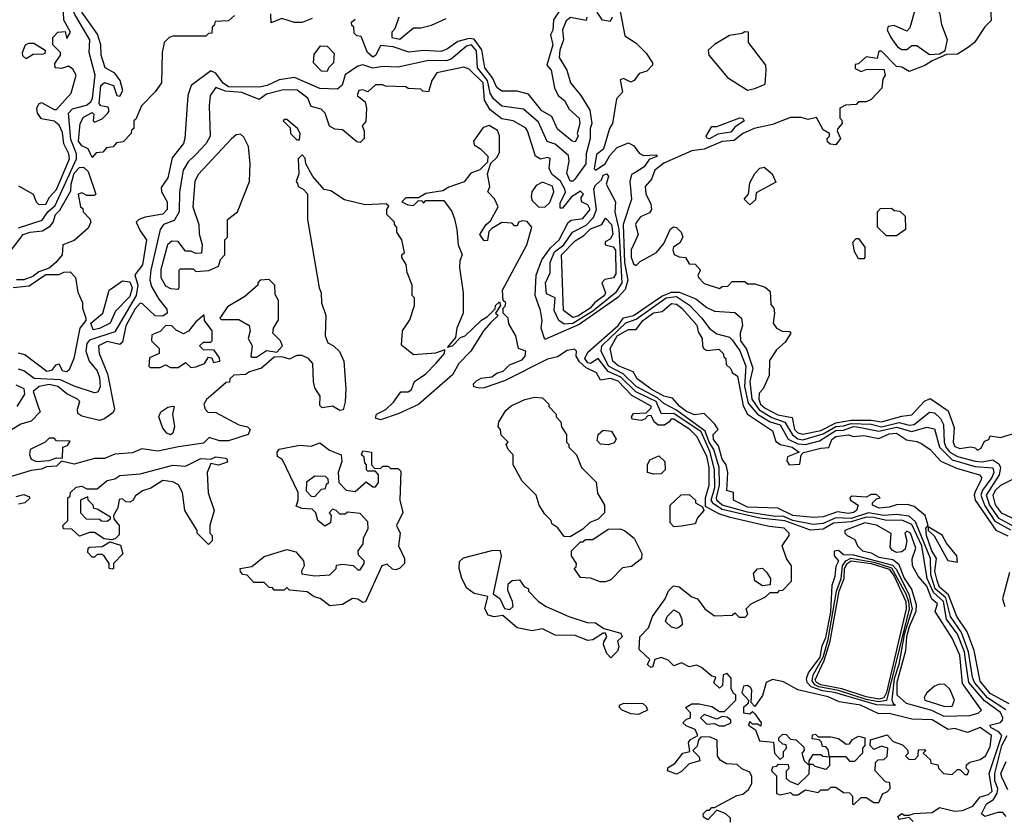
# Model space of a CAD drawing. Extents: x 2737310 to 2869991, y 870230 to 1012730.
# Tile 427 of 479: x 2808159 to 2812051, y 933919 to 937085. Entities that reach past the tile are written whole.
import ezdxf

# ---------------------------------------------------------------- set-up
doc = ezdxf.new("R2010")
doc.units = 0

msp = doc.modelspace()

# ---------------------------------------------------------------- linework, layer by layer
at = {"layer": '0CON02XD'}
for points in [[(2808155, 936262.5), (2808247.6, 936292.4), (2808270, 936325), (2808299.4, 936350.6), (2808383.1, 936535), (2808383.1, 936555), (2808361.7, 936611.7), (2808352, 936715), (2808367.3, 936732.7), (2808423, 936747), (2808439.7, 936760.3), (2808446.9, 936775), (2808458.1, 936865), (2808434, 936955), (2808436.2, 937005), (2808377.5, 937105), (2808360.5, 937150.5), (2808309.3, 937179.3), (2808265, 937197.1), (2808214.5, 937244.5), (2808165, 937269.4), (2808125, 937272.2)], [(2810526.7, 937145), (2810551.2, 937021.2), (2810595, 936992.5), (2810635, 936952.5), (2810660, 936915), (2810660, 936905), (2810638.3, 936881.7), (2810607.5, 936872.5), (2810587.5, 936845), (2810575, 936837.5), (2810545, 936852.5), (2810533, 936847), (2810541.7, 936798.3), (2810518.3, 936771.7), (2810502.5, 936675), (2810490, 936655), (2810467, 936573), (2810438.3, 936551.7), (2810430, 936495), (2810435, 936490), (2810472.5, 936515), (2810491.7, 936548.3), (2810520.7, 936579.3), (2810565, 936597.5), (2810586.4, 936586.4), (2810607, 936557), (2810625, 936547.5), (2810675, 936550), (2810680, 936545), (2810647.5, 936532.5), (2810627, 936503), (2810590.5, 936479.5), (2810577.5, 936472.5), (2810570, 936445), (2810576.7, 936375), (2810544.5, 936275.5), (2810549.1, 936125), (2810562.2, 936055), (2810552.1, 936017.9), (2810522.8, 935987.2), (2810370.8, 935879.2), (2810235, 935820), (2810220, 935865), (2810223.8, 935895), (2810218, 935935), (2810196.2, 935995), (2810200, 936075), (2810223.3, 936135), (2810256.8, 936183.2), (2810291.2, 936215), (2810326.7, 936283.3), (2810338.3, 936291.7), (2810385, 936298.8), (2810413.3, 936335), (2810405, 936352.5), (2810380, 936365), (2810378.3, 936381.7), (2810387.5, 936395), (2810375, 936407.5), (2810340, 936385), (2810305, 936340), (2810295, 936340), (2810295, 936360), (2810316.4, 936403.6), (2810314, 936415), (2810296.8, 936446.8), (2810263.4, 936473.4), (2810251.2, 936495), (2810256.1, 936536.1), (2810245, 936540), (2810217, 936533), (2810197.5, 936545), (2810166.7, 936645), (2810157.7, 936657.7), (2810110, 936685), (2810065, 936693.3), (2810018.3, 936728.3), (2809996.2, 936766.2), (2809990.6, 936835), (2809935, 936888.8), (2809915, 936896.7), (2809807.5, 936875), (2809787.5, 936845), (2809775, 936800), (2809753, 936803), (2809745, 936810), (2809695, 936812.5), (2809685, 936820), (2809605, 936822.5), (2809595, 936827.5), (2809565, 936827.5), (2809535, 936800), (2809515, 936807.5), (2809500, 936805), (2809493.3, 936785), (2809525, 936760), (2809530, 936735), (2809527, 936683), (2809512.5, 936665), (2809520, 936645), (2809520, 936615), (2809505, 936600), (2809491.7, 936601.7), (2809435, 936650), (2809405, 936652.5), (2809383.6, 936663.6), (2809365.9, 936715.9), (2809350.7, 936730.7), (2809311.7, 936741.7), (2809297.5, 936775), (2809255.9, 936805.9), (2809201.7, 936808.3), (2809135, 936790), (2809105, 936770), (2809036.8, 936796.8), (2808972.2, 936802.2), (2808935, 936816.7), (2808912.5, 936785), (2808907.5, 936745), (2808912.5, 936625), (2808896.7, 936595), (2808855, 936552.5), (2808825, 936522.5), (2808805, 936490), (2808791.2, 936405), (2808790, 936325), (2808769.3, 936290.7), (2808727.5, 936275), (2808714.1, 936255.9), (2808678, 936095), (2808673.8, 936055), (2808680.5, 936030.5), (2808709.5, 935979.5), (2808740.7, 935940.7), (2808742.5, 935925), (2808725, 935912.5), (2808695, 935914), (2808645, 935961.2), (2808635, 935963.8), (2808615, 935942), (2808579.2, 935875), (2808565, 935810), (2808555, 935801.2), (2808505, 935812.5), (2808471.2, 935795), (2808473.8, 935765), (2808506.2, 935685), (2808533.3, 935545), (2808528.3, 935531.7), (2808495, 935506.7), (2808475, 935500), (2808405, 935517.5), (2808388.3, 935528.3), (2808387.5, 935545), (2808397.5, 935575), (2808387.5, 935585), (2808345, 935606.2), (2808310, 935635), (2808275, 935642.2), (2808236.7, 935635), (2808212.5, 935615), (2808232.5, 935555)], [(2810310, 937145), (2810268.8, 937085), (2810265.9, 937044.1), (2810257.5, 937025), (2810266, 936985), (2810242.5, 936905), (2810260, 936885), (2810272.5, 936815), (2810287.5, 936785), (2810312.5, 936765), (2810330.7, 936730.7), (2810370, 936695), (2810373.3, 936675), (2810362.5, 936635), (2810366.7, 936625), (2810355, 936602.5)], [(2808155, 936427.5), (2808212.5, 936395), (2808223.8, 936365), (2808234.2, 936354.2), (2808262.5, 936355), (2808276.4, 936383.6), (2808305, 936413.3), (2808355.8, 936535), (2808353.3, 936555), (2808333.8, 936593.8), (2808328.8, 936638.8), (2808315, 936667.5), (2808295, 936683.3), (2808245, 936693.3), (2808230, 936715), (2808226.7, 936735), (2808235, 936752.5), (2808245, 936757.5), (2808295, 936730), (2808305, 936730), (2808362.5, 936795), (2808382.5, 936865), (2808369.3, 936889.3), (2808351.7, 936901.7), (2808325, 936892.5), (2808300, 936895), (2808298.3, 936911.7), (2808320, 936945), (2808320, 936955), (2808290, 936985), (2808290, 937015), (2808310, 937035), (2808338.3, 937038.3), (2808345, 937010), (2808360, 937035), (2808333, 937083), (2808332.5, 937115)], [(2808445, 936540), (2808430, 936575), (2808405, 936586.7), (2808392, 936605), (2808398.8, 936675), (2808410.7, 936699.3), (2808445, 936717.5), (2808451.7, 936711.7), (2808450, 936685), (2808455, 936680), (2808485, 936692.5), (2808506.4, 936713.6), (2808512.5, 936725), (2808509.3, 936739.3), (2808480, 936745), (2808473.8, 936753.8), (2808480, 936825), (2808495, 936836.7), (2808530, 936825), (2808542.5, 936785), (2808555, 936782.5), (2808566.7, 936805), (2808556.7, 936845), (2808535, 936873.3), (2808497.5, 936895), (2808481.2, 936945), (2808480, 936985), (2808467.1, 937027.1), (2808404.2, 937115)], [(2809315, 937090), (2809276.1, 937073.9), (2809245, 937073.3), (2809195, 937090), (2809153, 937073), (2809151.7, 937108.3)], [(2810500.8, 937095), (2810492.3, 937077.7), (2810463.1, 937083.1), (2810441.2, 937115)], [(2811996.7, 937135), (2811998.3, 937081.7), (2811973.6, 937056.4), (2811933.3, 936995), (2811905, 936973.3), (2811865, 936948.8), (2811822.5, 936947.5), (2811765, 936922.5), (2811735.9, 936904.1), (2811675, 936880), (2811645, 936897.5), (2811625, 936900), (2811565, 936960), (2811555, 936960), (2811548.3, 936931.7), (2811505, 936937.5), (2811475, 936910), (2811461.7, 936908.3), (2811461.7, 936891.7), (2811485, 936880), (2811505, 936887.5), (2811575, 936890), (2811580, 936865), (2811570.7, 936849.3), (2811566.2, 936813.8), (2811525, 936770), (2811505, 936760), (2811475, 936760), (2811465, 936750), (2811423, 936747), (2811400, 936735), (2811400, 936695), (2811408.3, 936688.3), (2811410, 936675), (2811392.5, 936655), (2811390, 936645), (2811403.3, 936615), (2811385, 936590), (2811363, 936593), (2811351.7, 936601.7), (2811350, 936615), (2811360, 936625), (2811360, 936635), (2811335, 936650), (2811308.3, 936698.3), (2811275, 936690), (2811247.7, 936697.7), (2811205, 936698.8), (2811135, 936671.2), (2811062.5, 936655), (2811017.5, 936635), (2810982.3, 936607.7), (2810935, 936604), (2810865, 936572.5), (2810815, 936566.9), (2810705, 936517.5), (2810669.5, 936490.5), (2810656.7, 936455), (2810631.2, 936425), (2810633.6, 936396.4), (2810653.8, 936355), (2810656.7, 936335), (2810648.3, 936321.7), (2810613.3, 936305), (2810597.5, 936285), (2810593.3, 936275), (2810603.3, 936235), (2810592.5, 936212.5), (2810576.2, 936175), (2810576.4, 936146.4), (2810585, 936120), (2810595, 936112.5), (2810611.7, 936128.3), (2810676, 936164), (2810705, 936200), (2810731.7, 936258.3), (2810743.9, 936266.1), (2810755, 936263.3), (2810773.3, 936245), (2810780, 936225), (2810767.7, 936202.3), (2810743.3, 936185), (2810740, 936175), (2810746.2, 936156.2), (2810765, 936146.7), (2810790, 936145), (2810805, 936120), (2810828.3, 936118.3), (2810850, 936095), (2810840, 936075), (2810842.5, 936065), (2810865, 936042.5), (2810925, 936022.5), (2810935, 936030), (2810958.3, 936031.7), (2810975, 936050), (2811025, 936050), (2811035, 936040), (2811065, 936040), (2811105, 936027.5), (2811125, 936010), (2811128.3, 935958.3), (2811140, 935945), (2811142.5, 935925), (2811137.5, 935885), (2811150, 935865), (2811173, 935853), (2811201.7, 935851.7), (2811207.5, 935845), (2811185, 935810), (2811150.7, 935779.3), (2811123, 935737), (2811121.7, 935678.3), (2811097.5, 935625), (2811082.3, 935607.7), (2811080, 935585), (2811087.5, 935565), (2811105, 935548.6), (2811155, 935523.1), (2811211.7, 935511.7), (2811221.9, 935465), (2811235, 935451.4), (2811255, 935445.7), (2811325, 935460.9), (2811385, 935491.5), (2811445, 935501.3), (2811525, 935502.1), (2811565, 935494.5), (2811645, 935517.1), (2811685, 935523.3), (2811735, 935576.7), (2811757, 935587), (2811828.3, 935538.3), (2811853, 935473), (2811848.8, 935415), (2811855, 935397.5), (2811875, 935390), (2811916.7, 935396.7), (2811935, 935392.5), (2811945, 935383.3), (2811959.3, 935390.7), (2811971.7, 935418.3), (2811990, 935425), (2811995, 935440), (2812035, 935432.5), (2812113, 935457)], [(2811755, 936947.5), (2811795, 936950), (2811817, 936963), (2811826.7, 937005), (2811803.3, 937065), (2811797, 937107), (2811785, 937130), (2811725, 937132.5), (2811697, 937123), (2811677, 937053), (2811665, 937040), (2811615, 937062.5), (2811591.7, 937058.3), (2811587.5, 937045), (2811602.5, 937015), (2811628.3, 936978.3), (2811645, 936967.5), (2811665, 936967.5), (2811685, 936982.5), (2811705, 936982.5), (2811755, 936947.5)], [(2809008.3, 937101.7), (2808985, 937080), (2808931.7, 937078.3), (2808928.3, 937061.7), (2808920, 937055), (2808918.3, 937031.7), (2808905, 937030), (2808895, 937020), (2808765, 937020), (2808750, 937015), (2808730, 936995), (2808722.5, 936955), (2808720, 936835), (2808695, 936800), (2808640, 936745), (2808618.3, 936691.7), (2808610, 936685), (2808610, 936655), (2808601.7, 936648.3), (2808600, 936635), (2808568.3, 936601.7), (2808541.7, 936598.3), (2808528.3, 936581.7), (2808501.7, 936578.3), (2808488.3, 936561.7), (2808461.7, 936558.3), (2808445, 936540)], [(2810355, 936602.5), (2810342.5, 936605), (2810285, 936652.5), (2810262.5, 936702.5), (2810223.3, 936725), (2810170.7, 936790.7), (2810125, 936802.5), (2810065, 936802.5), (2810045, 936817.5), (2810028, 936855), (2809997.5, 936895), (2809986.2, 936966.2), (2809955, 937007.5), (2809935, 937010), (2809890.6, 936999.4), (2809850.5, 936969.5), (2809825, 936958.8), (2809755, 936963.8), (2809697, 936957), (2809635, 936977.5), (2809585, 936982.5), (2809566.7, 936945), (2809555, 936936.7), (2809533.3, 936955), (2809508.3, 937018.3), (2809491.7, 937021.7), (2809481.7, 937031.7), (2809480, 937055), (2809471.7, 937061.7), (2809470, 937075), (2809485, 937087.5)], [(2809657.5, 937095), (2809641.7, 937048.3), (2809630, 937035), (2809630, 937015), (2809661.7, 937008.3), (2809715, 937052.5), (2809745, 937052.5), (2809787, 937063), (2809845, 937090)], [(2810400, 937095), (2810398.3, 937081.7), (2810336.1, 937093.9), (2810319.5, 937080.5), (2810304, 937045), (2810308.8, 937005), (2810294, 936965), (2810291.2, 936935), (2810322, 936885), (2810336.7, 936835), (2810377.5, 936785), (2810412.5, 936727.5)], [(2811035, 936806.7), (2811065, 936813.3), (2811105, 936830), (2811110, 936885), (2811107.5, 936905), (2811040, 936995), (2811040, 937035), (2811025, 937037.5), (2811015, 937030), (2810965, 937022.5), (2810905, 936987.5), (2810880, 936965), (2810882.5, 936945), (2810957, 936857), (2811035, 936806.7)], [(2810412.5, 936727.5), (2810420, 936675), (2810413.8, 936655), (2810413.8, 936615), (2810398.1, 936555), (2810397.1, 936515), (2810353.3, 936455), (2810345, 936446.7), (2810335, 936446.7), (2810321.7, 936478.3), (2810331.2, 936525), (2810328.3, 936548.3), (2810275, 936593.3), (2810244, 936604), (2810209.5, 936679.5), (2810150.7, 936730.7), (2810065, 936742.5), (2810032.4, 936772.4), (2810018.6, 936795), (2810007.8, 936845), (2809968.6, 936895), (2809965, 936962.5), (2809945, 936985.6), (2809925, 936980), (2809865, 936928.8), (2809845, 936922), (2809775, 936924), (2809655, 936896.7), (2809595, 936900), (2809555, 936893.8), (2809515, 936906.2), (2809495, 936901.2), (2809445, 936867.5), (2809433.6, 936826.4), (2809415, 936810), (2809345, 936813.3), (2809245, 936856), (2809185, 936847.1), (2809137.5, 936825), (2809105, 936818), (2808985, 936819.1), (2808964, 936834), (2808935, 936873.8), (2808915, 936883.3), (2808837.5, 936825), (2808823.3, 936785), (2808812.5, 936615), (2808806.7, 936595), (2808761.7, 936538.3), (2808745, 936460), (2808718.3, 936421.7), (2808720, 936405), (2808742.5, 936365), (2808742.5, 936335), (2808725, 936315.8), (2808655, 936303.8), (2808630, 936295), (2808620, 936285), (2808635, 936250), (2808660, 936215), (2808644.1, 936115.9), (2808614.1, 936075.9), (2808626.7, 936035), (2808620, 935995), (2808535, 935851.2), (2808435, 935817.5), (2808424.2, 935805), (2808420, 935775), (2808433.3, 935735), (2808465, 935696.7), (2808475, 935670), (2808477.3, 935632.7), (2808468, 935612), (2808455, 935610), (2808375, 935636), (2808320.9, 935660.9), (2808216, 935666), (2808175, 935696.7), (2808155, 935703.3)], [(2808185, 936930), (2808171.7, 936941.7), (2808170, 936955), (2808182.5, 936985), (2808195, 936992.5), (2808215, 936992.5), (2808260, 936965), (2808258.3, 936951.7), (2808251.7, 936948.3), (2808213, 936947), (2808185, 936930)], [(2809375, 936880), (2809351.7, 936881.7), (2809320, 936915), (2809323, 936947), (2809348.3, 936981.7), (2809375, 936980), (2809401.7, 936951.7), (2809400, 936915), (2809380, 936895), (2809375, 936880)], [(2809265, 936610), (2809267.5, 936635), (2809257.5, 936655), (2809215, 936690), (2809205, 936690), (2809200, 936685), (2809227.5, 936657.5), (2809230, 936635), (2809255, 936610), (2809265, 936610)], [(2810885, 936614.2), (2810876.2, 936616.2), (2810872, 936625), (2810895, 936662.5), (2810915, 936662.5), (2811005, 936696.7), (2811017.5, 936695), (2811022.5, 936685), (2810985, 936660), (2810969.7, 936640.3), (2810918, 936632), (2810885, 936614.2)], [(2810968.3, 933911.7), (2810968.3, 933928.3), (2810950, 933945), (2810915, 933960), (2810878.3, 933921.7), (2810861.7, 933931.7), (2810860, 933945), (2810875, 933960), (2810885, 933960), (2810895, 933970), (2810905, 933970), (2810993, 934017), (2811017, 934023), (2811039.3, 934040.7), (2811052.5, 934065), (2811053, 934093), (2811045, 934110), (2811013, 934123), (2810995, 934140), (2810953, 934143), (2810927, 934157), (2810917.5, 934175), (2810916.4, 934236.4), (2810885, 934250), (2810851.7, 934248.3), (2810842.5, 934237.5), (2810837, 934213), (2810820, 934195), (2810845, 934170), (2810847.5, 934155), (2810805, 934142.5), (2810775, 934112.5), (2810755, 934102.5), (2810720, 934115), (2810721.7, 934128.3), (2810750, 934145), (2810780, 934185), (2810808.3, 934191.7), (2810803, 934227), (2810810.7, 934239.3), (2810840, 934255), (2810828.3, 934278.3), (2810793, 934293), (2810780, 934305), (2810795, 934320), (2810810, 934325), (2810810, 934345), (2810790, 934365), (2810815, 934380), (2810845, 934380), (2810895, 934370), (2810925, 934350), (2810945, 934350), (2810990, 934395), (2810990, 934415), (2810980.7, 934420.7), (2810970.7, 934440.7), (2810971.7, 934481.7), (2810955, 934500), (2810940, 934495), (2810937, 934453), (2810925, 934442.5), (2810903, 934463), (2810910, 934485), (2810895, 934490), (2810853.3, 934523.3), (2810835, 934532.5), (2810805, 934526.7), (2810775, 934542.5), (2810745, 934530), (2810722, 934552), (2810695, 934563.3), (2810670, 934555), (2810660, 934525), (2810653, 934523), (2810640, 934535), (2810650, 934555), (2810607.5, 934595), (2810610, 934645), (2810645, 934680), (2810660, 934725), (2810710, 934795), (2810723, 934827), (2810743, 934847), (2810765, 934842.5), (2810815, 934803.3), (2810837.5, 934795), (2810866.7, 934755), (2810905, 934727.5), (2810975, 934730), (2810985, 934740), (2811003, 934723), (2811027, 934723), (2811037.5, 934735), (2811030, 934755), (2811050, 934775), (2811107, 934803), (2811125, 934820), (2811155, 934820), (2811161.7, 934828.3), (2811175, 934830), (2811210, 934865), (2811210, 934925), (2811190, 934955), (2811172.5, 935005), (2811200, 935045), (2811200, 935055), (2811180, 935075), (2811121.7, 935081.7), (2810967.3, 935117.3), (2810921.7, 935131.7), (2810870, 935160), (2810869.2, 935195), (2810883.8, 935245), (2810884.3, 935315), (2810875, 935358.8), (2810835, 935436.7), (2810807.1, 935465), (2810745, 935505.7), (2810734.5, 935505.5), (2810725, 935493.3), (2810708.1, 935481.9), (2810682.3, 935482.3), (2810666.7, 935495), (2810655, 935520), (2810641.7, 935518.3), (2810630, 935505), (2810615, 935500), (2810580, 935505), (2810577.5, 935515), (2810585, 935527.5), (2810635, 935530), (2810655, 935550), (2810655, 935557.5), (2810578.9, 935598.9), (2810525, 935655.7), (2810494.2, 935665.8), (2810455, 935660), (2810439.3, 935689.3), (2810397.9, 935707.9), (2810371.8, 935731.8), (2810358, 935755), (2810360, 935775), (2810351.7, 935781.7), (2810323, 935777), (2810285, 935752.5), (2810245, 935742.5), (2810075, 935656.7), (2809995, 935630), (2809975, 935627.5), (2809953.6, 935633.6), (2809952.5, 935645), (2809965, 935657.5), (2809983, 935667), (2810025, 935672.5), (2810045, 935687.5), (2810070, 935695), (2810095, 935720), (2810145, 935740), (2810157.5, 935755), (2810160, 935775), (2810130, 935785), (2810120, 935835), (2810093, 935883), (2810090, 935905), (2810070, 935925), (2810070, 935945), (2810078.3, 935951.7), (2810080, 935965), (2810070, 935975), (2810067.5, 936015), (2810163.3, 936195), (2810183.3, 936265), (2810165, 936286.7), (2810145, 936290), (2810130, 936285), (2810125, 936270), (2810115, 936270), (2810105, 936280), (2810065, 936282.5), (2810025, 936260), (2810013, 936247), (2810008.3, 936211.7), (2809995, 936210), (2809977.5, 936235), (2810002.5, 936275), (2810020, 936290), (2810050, 936345), (2810036.1, 936376.1), (2810010, 936405), (2810017.5, 936425), (2810007.5, 936475), (2810021.7, 936518.3), (2810045, 936540), (2810055, 936560), (2810056, 936626), (2810047.1, 936647.1), (2810015, 936666.2), (2809990.7, 936659.3), (2809952.5, 936605), (2809955, 936590), (2809980, 936575), (2810010, 936545), (2810008.3, 936521.7), (2809978.3, 936491.7), (2809941.7, 936478.3), (2809916.1, 936443.9), (2809855, 936423.3), (2809831.7, 936408.3), (2809765, 936397.5), (2809735, 936380), (2809685, 936380), (2809670, 936365), (2809693, 936353), (2809715, 936350), (2809735, 936370), (2809748.3, 936368.3), (2809755, 936360), (2809765, 936370), (2809835, 936370), (2809867, 936327), (2809877, 936297), (2809887.5, 936255), (2809892.5, 936195), (2809907.5, 936155), (2809898.3, 936131.7), (2809897.5, 936105), (2809912.5, 936005), (2809912.5, 935925), (2809887.5, 935865), (2809881.7, 935828.3), (2809850, 935790), (2809870, 935795), (2809901.7, 935828.3), (2809920, 935835), (2809985, 935897.5), (2810008.3, 935911.7), (2810038.3, 935941.7), (2810040, 935955), (2810055, 935970), (2810060, 935955), (2810040, 935925), (2810050, 935915), (2810021.7, 935888.3), (2809992.5, 935855), (2809942.5, 935775), (2809894.4, 935725.6), (2809869.5, 935680.5), (2809735, 935563.3), (2809655, 935526.7), (2809585, 935503.3), (2809565, 935510), (2809570, 935525), (2809606, 935544), (2809637, 935573), (2809665, 935613.3), (2809695, 935613.8), (2809707.7, 935622.3), (2809720, 935655), (2809763.8, 935685), (2809805, 935726.7), (2809837.5, 935765), (2809840, 935780), (2809803, 935767), (2809715, 935760), (2809668.3, 935798.3), (2809672.5, 935855), (2809701.7, 935898.3), (2809720, 935955), (2809720, 935985), (2809710, 935995), (2809710, 936035), (2809690, 936085), (2809687, 936117), (2809670, 936145), (2809670, 936155), (2809680, 936165), (2809670, 936215), (2809650, 936245), (2809650, 936265), (2809640, 936275), (2809640, 936285), (2809610, 936315), (2809610, 936335), (2809618.3, 936348.3), (2809607.5, 936357.5), (2809525, 936353.3), (2809443, 936373), (2809388.3, 936408.3), (2809363, 936413), (2809317.5, 936465), (2809290, 936515), (2809287, 936537), (2809275, 936550), (2809260, 936535), (2809262.5, 936475), (2809252.5, 936445), (2809257, 936437), (2809260, 936425), (2809280, 936415), (2809296.4, 936396.4), (2809296.7, 936295), (2809342.5, 936025), (2809350.8, 936005), (2809352, 935965), (2809369.2, 935915), (2809366.7, 935835), (2809377, 935807), (2809400, 935795), (2809423, 935773), (2809440, 935735), (2809448, 935625), (2809446.1, 935573.9), (2809437, 935543), (2809425, 935540), (2809395, 935557.5), (2809355, 935550), (2809345, 935560), (2809347, 935597), (2809325, 935630), (2809320, 935655), (2809317.5, 935725), (2809300, 935745), (2809275, 935757.5), (2809255, 935757.5), (2809225, 935743.3), (2809195, 935752.5), (2809165, 935750), (2809115, 935707.5), (2809067.5, 935692.5), (2809051.7, 935681.7), (2809005, 935680), (2808990, 935665), (2808988.3, 935651.7), (2808975, 935650), (2808925, 935607.5), (2808897, 935583), (2808887.5, 935565), (2808892.5, 935545), (2808903, 935533), (2808935, 935532.5), (2809025, 935483.3), (2809060, 935475), (2809070, 935465), (2809062.5, 935445), (2808985, 935420), (2808949.3, 935419.3), (2808907.5, 935432.5), (2808885, 935410), (2808786.2, 935396.2)], [(2808785, 936020), (2808790, 936025), (2808790, 936095), (2808795, 936100), (2808845, 936100), (2808855, 936090), (2808907, 936093), (2808945, 936110), (2808953, 936137), (2808970, 936155), (2808970, 936215), (2808980, 936225), (2808980, 936295), (2809020, 936325), (2809067.5, 936445), (2809070, 936515), (2809063, 936583), (2809045, 936620), (2809031.7, 936631.7), (2809015, 936630), (2808995, 936612.5), (2808865, 936472.5), (2808851.2, 936445), (2808843.3, 936345), (2808867.5, 936275), (2808868.3, 936238.3), (2808880, 936195), (2808878.3, 936161.7), (2808855, 936160), (2808835, 936170), (2808815, 936170), (2808785, 936207.5), (2808760.7, 936209.3), (2808743.8, 936195), (2808717, 936097), (2808716.7, 936065), (2808735, 936033.3), (2808755, 936022.5), (2808785, 936020)], [(2808117.1, 936162.9), (2808172.5, 936235), (2808200, 936245), (2808249.2, 936250.8), (2808280.5, 936269.5), (2808291.2, 936285), (2808301.2, 936315), (2808318.1, 936331.9), (2808361.7, 936408.3), (2808362, 936435), (2808375, 936478.8), (2808395, 936500), (2808411.7, 936501.7), (2808430, 936485), (2808460, 936395), (2808455, 936390), (2808425, 936390), (2808405, 936400), (2808390, 936395), (2808400, 936345), (2808408.3, 936338.3), (2808410, 936325), (2808437, 936297), (2808440, 936285), (2808429.3, 936260.7), (2808375, 936212.5), (2808330, 936195), (2808327.5, 936155), (2808302.5, 936125), (2808275, 936102.5), (2808235, 936087.5), (2808210.7, 936069.3), (2808175, 936056.2), (2808146.4, 936056.4)], [(2811045, 936352.5), (2811022.5, 936375), (2811040, 936395), (2811045, 936440), (2811065, 936476.7), (2811085, 936497.5), (2811101.7, 936501.7), (2811132.5, 936475), (2811147, 936443), (2811070, 936400), (2811067, 936373), (2811045, 936352.5)], [(2810235, 936343.3), (2810255, 936362.5), (2810270, 936405), (2810265, 936426.7), (2810225, 936442.5), (2810200.7, 936429.3), (2810183.3, 936405), (2810180, 936385), (2810185, 936370), (2810210, 936345), (2810235, 936343.3)], [(2810311.4, 935881.4), (2810290, 935895), (2810272, 935935), (2810275.8, 935985.8), (2810241.7, 936001.7), (2810236.7, 936045), (2810255.8, 936084.2), (2810255.8, 936125), (2810273.3, 936166.7), (2810309.4, 936195), (2810344.5, 936245.5), (2810397.6, 936272.4), (2810427.4, 936302.6), (2810438.9, 936335), (2810428.1, 936415), (2810435, 936431.2), (2810458, 936452), (2810465, 936470), (2810480, 936475), (2810486, 936465), (2810476.7, 936435), (2810514.2, 936365), (2810510.8, 936325), (2810527.3, 936255), (2810539.4, 936045), (2810514.2, 936005), (2810425, 935933.1), (2810345, 935883.8), (2810311.4, 935881.4)], [(2811625, 936230), (2811585, 936230), (2811550, 936265), (2811550, 936325), (2811561.7, 936338.3), (2811605, 936340), (2811615, 936330), (2811638.3, 936328.3), (2811658.3, 936308.3), (2811660, 936255), (2811625, 936230)], [(2810345, 935908), (2810308.8, 935935), (2810300, 936155), (2810355, 936210), (2810388.8, 936231.2), (2810415, 936257.5), (2810460, 936275), (2810475, 936300), (2810498.8, 936275), (2810503.6, 936236.4), (2810493, 936217), (2810473.6, 936206.4), (2810472.5, 936195), (2810505, 936187.5), (2810514.1, 936174.1), (2810515, 936080), (2810506.1, 936063.9), (2810472.3, 936057.7), (2810460, 936045), (2810473.8, 936005), (2810470, 935995), (2810432.7, 935967.3), (2810414, 935945), (2810365, 935912.9), (2810345, 935908)], [(2811495, 936140), (2811475, 936140), (2811458.3, 936168.3), (2811452.5, 936205), (2811465, 936220), (2811475, 936220), (2811500, 936185), (2811500, 936145), (2811495, 936140)], [(2808133.6, 936026.4), (2808197, 936033), (2808263, 936077), (2808315, 936077.5), (2808333, 936087), (2808358.3, 936088.3), (2808380, 936065), (2808388.3, 936008.3), (2808407, 935967), (2808407.5, 935945), (2808420, 935905), (2808420, 935895), (2808397.5, 935865), (2808373.3, 935745), (2808355, 935700), (2808345, 935692.5), (2808330, 935695), (2808315, 935722.5), (2808300.7, 935719.3), (2808285, 935697.5), (2808266.4, 935693.6), (2808179.5, 935759.5), (2808155, 935766.2)], [(2808449.3, 935859.3), (2808440, 935885), (2808487.5, 935925), (2808512.5, 936015), (2808565, 936052.5), (2808595, 936048.8), (2808604, 936025), (2808595, 935990), (2808537.7, 935932.3), (2808516.7, 935885), (2808475, 935863.8), (2808449.3, 935859.3)], [(2809095, 935750), (2809135, 935777.5), (2809175, 935770), (2809197.5, 935795), (2809190, 935815), (2809160, 935845), (2809162.5, 935865), (2809181.7, 935898.3), (2809182.5, 935975), (2809168.3, 935998.3), (2809167.5, 936035), (2809145, 936057.5), (2809110, 936055), (2809100, 936045), (2809100, 936035), (2809049.3, 935990.7), (2808980.7, 935949.3), (2808950, 935905), (2808955, 935900), (2809025, 935900), (2809066.4, 935876.4), (2809070, 935855), (2809062.5, 935825), (2809077.5, 935795), (2809072.5, 935755), (2809075, 935750), (2809095, 935750)], [(2811690, 933915), (2811675, 933930), (2811635, 933922.5), (2811630, 933935), (2811645, 933946.7), (2811655, 933940), (2811675, 933940), (2811695, 933946.7), (2811765, 933950), (2811795, 933970), (2811855, 933956.2), (2811885, 933958.8), (2811926.7, 933975), (2811955, 934012), (2811988, 934022), (2812003.1, 934035), (2811991.4, 934105), (2812040.6, 934255), (2812028.9, 934268.9), (2811998.8, 934285), (2811994, 934295), (2812035, 934306), (2812044, 934315), (2812044.2, 934325), (2812035, 934346), (2811972.3, 934392.3), (2811910, 934465), (2811899.2, 934545), (2811892.7, 934585), (2811865.5, 934655), (2811822.5, 934715), (2811810.8, 934785), (2811770.7, 934820.7), (2811746.2, 934875), (2811724.5, 935005), (2811685, 935088.6), (2811645, 935106.7), (2811585, 935104.3), (2811535, 935117.1), (2811505, 935117.9), (2811445, 935099.2), (2811375, 935094.4), (2811335, 935070.6), (2811285, 935066.9), (2811183, 935103), (2811085, 935113.5), (2810935, 935147.9), (2810901.1, 935171.1), (2810892.5, 935185), (2810906.4, 935235), (2810905.5, 935305), (2810887.9, 935375), (2810852.2, 935455), (2810745, 935528.2), (2810696.2, 935526.2), (2810675, 935575.5), (2810594.1, 935614.1), (2810535, 935671.5), (2810484.6, 935694.6), (2810445, 935746), (2810415, 935725.8), (2810405, 935728.6), (2810392.5, 935745), (2810405, 935770), (2810525, 935875.7), (2810545, 935906), (2810585, 935915.7), (2810697.6, 935992.4), (2810735, 936008.2), (2810765, 936008.1), (2810831.2, 935981.2), (2810875, 935947.5), (2810905, 935932.5), (2810985, 935927.5), (2811012.5, 935905), (2811016.4, 935876.4), (2811006.2, 935845), (2811008, 935815), (2811031.7, 935781.7), (2811057.3, 935707.3), (2811044.4, 935654.4), (2811052.5, 935585), (2811082.3, 935542.3), (2811131.7, 935511.7), (2811183.3, 935493.3), (2811213.1, 935443.1), (2811235, 935427.5), (2811255, 935423.5), (2811335, 935447.7), (2811385, 935476.8), (2811415, 935478.5), (2811445, 935488.8), (2811525, 935486.2), (2811565, 935475.5), (2811635, 935492.7), (2811675, 935481.9), (2811695, 935484.4), (2811755, 935533.8), (2811775, 935530), (2811798.3, 935508.3), (2811810, 935485), (2811813.1, 935415), (2811819.4, 935395), (2811835.8, 935375), (2811865, 935358.1), (2811935, 935339.4), (2811963, 935337), (2812005, 935344.2), (2812029.4, 935329.4), (2812036, 935315), (2812030.6, 935285), (2811978.9, 935205), (2811991.5, 935165), (2812025.8, 935115), (2812083.9, 935083.9)], [(2812056.8, 934356.8), (2811983.6, 934403.6), (2811932.5, 934465), (2811924.5, 934485), (2811909.6, 934585), (2811881.9, 934661.9), (2811837.5, 934725), (2811819, 934799), (2811777.1, 934835), (2811759.8, 934890.2), (2811759.5, 934955), (2811699.2, 935099.2), (2811675, 935121.9), (2811625, 935128.9), (2811575, 935124.5), (2811514.5, 935135.5), (2811445, 935113.3), (2811385, 935115.5), (2811335, 935092.5), (2811295, 935088.5), (2811215, 935104.6), (2811175, 935121.8), (2811145, 935120.9), (2811035, 935137.9), (2810935, 935165.6), (2810915, 935184.2), (2810913.3, 935195), (2810925.5, 935244.5), (2810923.5, 935315), (2810902.5, 935385), (2810884.2, 935414.2), (2810868.7, 935458.7), (2810755, 935540.9), (2810705, 935567.1), (2810680, 935590), (2810596, 935635), (2810544.1, 935684.1), (2810486.9, 935715), (2810457.1, 935775), (2810460, 935795), (2810555, 935886.9), (2810595, 935900.5), (2810714.7, 935985.3), (2810755, 935990.5), (2810806.2, 935956.2), (2810855.5, 935905.5), (2810885, 935863.8), (2810915, 935843.3), (2810965, 935830), (2810975, 935818.8), (2811005.4, 935775.4), (2811029.4, 935715), (2811023.5, 935635), (2811038.5, 935568.5), (2811075.3, 935525.3), (2811125, 935494.4), (2811165, 935482.5), (2811196.4, 935426.4), (2811235, 935408.2), (2811265, 935405.5), (2811319.8, 935420.2), (2811385, 935460.9), (2811415, 935461.8), (2811455, 935476.2), (2811475.7, 935474.3), (2811555, 935457.5), (2811625, 935474.5), (2811685, 935456.9), (2811745, 935473.8), (2811775, 935466.7), (2811794.3, 935395), (2811844.7, 935344.7), (2811935, 935317.8), (2812005, 935313.3), (2812009.4, 935295), (2812001.4, 935275), (2811964.4, 935225), (2811957.8, 935205), (2811973.5, 935163.5), (2812012.8, 935102.8), (2812075, 935067.8)], [(2812070, 934380), (2811995, 934421.2), (2811955, 934470), (2811931.2, 934591.2), (2811904.3, 934665), (2811862.5, 934725), (2811830.4, 934810.4), (2811795, 934841.2), (2811785, 934867.5), (2811775.8, 934905), (2811782.9, 934955), (2811764.3, 934985), (2811742.5, 935045), (2811740, 935075), (2811750, 935085), (2811737.5, 935125), (2811695, 935160), (2811668.3, 935168.3), (2811625, 935166.7), (2811595, 935157.5), (2811556, 935154), (2811530, 935165), (2811530, 935175), (2811545, 935190), (2811560, 935195), (2811545, 935207.5), (2811525, 935207.5), (2811505, 935197.5), (2811448.3, 935201.7), (2811440, 935195), (2811442.5, 935185), (2811472.5, 935165), (2811466.7, 935145), (2811455, 935136.2), (2811435, 935131.9), (2811391.2, 935138.8), (2811335, 935118.8), (2811297, 935117), (2811215, 935124.4), (2811155, 935153.3), (2811035, 935157.5), (2810980, 935185), (2810980, 935215), (2810953.6, 935223.6), (2810957.5, 935295), (2810951.2, 935325), (2810935, 935347.5), (2810920.5, 935400.5), (2810900.8, 935425), (2810900, 935445), (2810920, 935465), (2810905.9, 935485.9), (2810865, 935527.5), (2810826.7, 935523.3), (2810795, 935536.2), (2810768, 935555), (2810738.8, 935588.8), (2810705, 935596), (2810655, 935624), (2810600, 935665), (2810583.3, 935693.3), (2810525, 935716), (2810503.8, 935735), (2810493.3, 935785), (2810520.8, 935835), (2810565, 935860), (2810595, 935860), (2810622, 935895), (2810664.5, 935925.5), (2810698.3, 935931.7), (2810735, 935962.5), (2810755, 935960), (2810776.2, 935945), (2810835, 935877.5), (2810841.2, 935851.2), (2810856.7, 935825), (2810857.5, 935795), (2810863.6, 935783.6), (2810875, 935777.5), (2810921.7, 935781.7), (2810940, 935765), (2810941.7, 935751.7), (2810950, 935745), (2810951.7, 935721.7), (2810970, 935705), (2810975, 935690), (2810996.7, 935675), (2811018.1, 935558.1), (2811035.6, 935525.6), (2811135, 935460), (2811147, 935417), (2811166, 935406), (2811212.5, 935395), (2811240, 935375), (2811193.6, 935356.4), (2811190.7, 935340.7), (2811200, 935325), (2811242.5, 935327.5), (2811247.5, 935365), (2811256.4, 935373.6), (2811325, 935391.2), (2811357, 935393), (2811368.8, 935425), (2811385, 935437.5), (2811435, 935443.8), (2811455, 935436.7), (2811495, 935441.2), (2811555, 935428.8), (2811595, 935447.1), (2811625, 935450), (2811664.1, 935424.1), (2811705, 935417.5), (2811725, 935407.5), (2811757.5, 935385), (2811799.3, 935339.3), (2811861.2, 935311.2), (2811952.5, 935285), (2811960, 935275), (2811958.8, 935265), (2811935, 935220), (2811931.2, 935205), (2811936, 935185), (2812017.3, 935067.3), (2812065, 935043.8)], [(2808835, 935710), (2808855, 935712.5), (2808890, 935725), (2808905, 935750), (2808918.3, 935748.3), (2808925, 935730), (2808950, 935735), (2808948.3, 935748.3), (2808928.3, 935778.3), (2808885, 935780), (2808870, 935795), (2808885, 935810), (2808915, 935810), (2808920, 935815), (2808920, 935855), (2808890, 935895), (2808888.3, 935918.3), (2808855, 935890), (2808826.4, 935853.6), (2808807, 935843), (2808777, 935857), (2808760, 935875), (2808736.4, 935876.4), (2808715, 935852.5), (2808681.7, 935838.3), (2808680, 935815), (2808710, 935785), (2808710, 935765), (2808671.7, 935748.3), (2808670, 935715), (2808675, 935710), (2808715, 935710), (2808735, 935720), (2808755, 935710), (2808785, 935710), (2808815, 935730), (2808835, 935710)], [(2808148.8, 935555), (2808180, 935605), (2808177.5, 935625), (2808145, 935640)], [(2810335, 935040), (2810311.7, 935041.7), (2810286.4, 935076.4), (2810261.7, 935091.7), (2810260, 935105), (2810235, 935130), (2810212.5, 935165), (2810200, 935205), (2810145, 935260), (2810110, 935325), (2810110, 935365), (2810090, 935385), (2810082.5, 935405), (2810090, 935415), (2810061.7, 935441.7), (2810060, 935465), (2810050, 935475), (2810052.5, 935495), (2810080.5, 935539.5), (2810101.7, 935558.3), (2810155, 935583.3), (2810195, 935592.5), (2810225, 935590), (2810250, 935565), (2810250, 935555), (2810280, 935525), (2810280, 935515), (2810297.5, 935495), (2810300, 935475), (2810320, 935445), (2810320, 935415), (2810330, 935405), (2810330, 935395), (2810360, 935365), (2810380, 935315), (2810437, 935257), (2810443, 935213), (2810470, 935165), (2810470, 935135), (2810445, 935110), (2810413, 935097), (2810385, 935070), (2810335, 935040)], [(2808232.5, 935555), (2808240, 935535), (2808205, 935497.5), (2808164, 935486), (2808127, 935463)], [(2808755, 935443.3), (2808740.5, 935450.5), (2808725, 935470), (2808708.8, 935515), (2808717.5, 935535), (2808745, 935553.3), (2808765, 935557.5), (2808770, 935555), (2808763.3, 935525), (2808771.2, 935475), (2808765, 935450), (2808755, 935443.3)], [(2808225, 935337.5), (2808275, 935342.5), (2808305, 935352.5), (2808328.3, 935351.7), (2808330, 935395), (2808348.3, 935401.7), (2808358.3, 935418.3), (2808305, 935420), (2808295, 935430), (2808275, 935430), (2808260, 935415), (2808200, 935385), (2808197.5, 935365), (2808205, 935347.5), (2808225, 935337.5)], [(2810485, 935404), (2810455, 935406.2), (2810441.2, 935421.2), (2810445.8, 935445), (2810465, 935462), (2810498.3, 935458.3), (2810516.4, 935426.4), (2810508.3, 935411.7), (2810485, 935404)], [(2808786.2, 935396.2), (2808705, 935379.2), (2808641.7, 935388.3), (2808605, 935372.5), (2808535, 935366.7), (2808495, 935350), (2808455, 935350), (2808375, 935328), (2808325, 935340), (2808305, 935320), (2808265, 935317.5), (2808245, 935307.5), (2808205, 935302.5), (2808055, 935257.5)], [(2809385, 934767.5), (2809347, 934797), (2809323, 934803), (2809295, 934822.5), (2809225, 934830), (2809215, 934840), (2809205, 934830), (2809165, 934830), (2809158.3, 934838.3), (2809145, 934840), (2809125, 934860), (2809085, 934860), (2809058.3, 934888.3), (2809041.7, 934891.7), (2809031.7, 934901.7), (2809030, 934915), (2809077, 934923), (2809125, 934962), (2809215, 934990), (2809250.5, 934980.5), (2809281.2, 934945), (2809283.8, 934925), (2809272.5, 934905), (2809273.8, 934893.8), (2809325, 934886.7), (2809385, 934890), (2809410, 934915), (2809411.7, 934928.3), (2809435, 934932.5), (2809477, 934927), (2809495, 934910), (2809505, 934910), (2809520, 934935), (2809520, 934945), (2809498.3, 934968.3), (2809497.5, 934985), (2809517, 935013), (2809517.5, 935035), (2809537, 935073), (2809535, 935100), (2809505, 935132.5), (2809455, 935137.5), (2809445, 935130), (2809425, 935130), (2809410, 935145), (2809395, 935150), (2809382.5, 935135), (2809390, 935125), (2809387.5, 935095), (2809365, 935082.5), (2809337.5, 935105), (2809330, 935135), (2809315, 935150), (2809275, 935152.5), (2809251.7, 935161.7), (2809260, 935185), (2809260, 935215), (2809197.5, 935345), (2809178.3, 935358.3), (2809176.7, 935375), (2809185, 935387.5), (2809265, 935403.3), (2809311.7, 935398.3), (2809345, 935412.5), (2809383, 935383), (2809430, 935365), (2809431.7, 935338.3), (2809417.5, 935295), (2809420, 935255), (2809450, 935225), (2809485, 935220), (2809528.3, 935258.3), (2809555, 935237.5), (2809565, 935237.5), (2809577.5, 935255), (2809577.5, 935285), (2809565, 935300), (2809535, 935300), (2809530, 935305), (2809530, 935325), (2809523, 935333), (2809520, 935355), (2809510, 935365), (2809515, 935380), (2809550, 935375), (2809550, 935325), (2809561.7, 935311.7), (2809585, 935310), (2809595, 935320), (2809615, 935320), (2809625, 935310), (2809655, 935310), (2809665, 935300), (2809661.2, 935185), (2809673, 935137), (2809648.8, 935085), (2809662.5, 935055), (2809656.7, 935005), (2809680, 934955), (2809680, 934935), (2809660, 934915), (2809645, 934910), (2809633, 934913), (2809611.7, 934931.7), (2809590, 934925), (2809526.4, 934783.6), (2809515, 934780), (2809495, 934793.3), (2809475, 934796.2), (2809435, 934772.5), (2809385, 934767.5)], [(2808905, 935010), (2808860, 935055), (2808860, 935065), (2808812.5, 935145), (2808802.5, 935215), (2808786.4, 935246.4), (2808765, 935257.5), (2808725, 935262.5), (2808677, 935233), (2808645, 935222.5), (2808617, 935203), (2808606.4, 935183.6), (2808595, 935177.5), (2808578.3, 935178.3), (2808565, 935190), (2808551.7, 935188.3), (2808547.5, 935155), (2808530, 935125), (2808531.7, 935111.7), (2808552.5, 935085), (2808551.7, 935048.3), (2808537, 935033), (2808521.7, 935028.3), (2808493, 935033), (2808455, 935057.5), (2808435, 935057.5), (2808395, 935042.5), (2808365, 935070), (2808331.7, 935071.7), (2808330, 935085), (2808350, 935105), (2808350, 935195), (2808358.3, 935201.7), (2808360, 935215), (2808383, 935237), (2808405, 935240), (2808425, 935230), (2808465, 935230), (2808505, 935262.5), (2808535, 935270), (2808555, 935282.5), (2808635, 935290), (2808765, 935323.3), (2808815, 935320), (2808875, 935350), (2808915, 935347.5), (2808935, 935356.7), (2808971.7, 935351.7), (2808978.3, 935348.3), (2808980, 935335), (2808945, 935323.3), (2808915, 935330), (2808900, 935295), (2808903.6, 935213.6), (2808927.5, 935145), (2808910, 935085), (2808910, 935055), (2808920, 935045), (2808920, 935025), (2808905, 935010)], [(2810665, 935287.5), (2810640, 935295), (2810640, 935325), (2810650, 935345), (2810685, 935360), (2810708.3, 935338.3), (2810710, 935305), (2810695, 935290), (2810665, 935287.5)], [(2809325, 935200), (2809351.7, 935228.3), (2809368.3, 935231.7), (2809371.7, 935248.3), (2809380, 935255), (2809378.3, 935268.3), (2809368.3, 935278.3), (2809325, 935280), (2809293, 935257), (2809291.7, 935221.7), (2809311.7, 935201.7), (2809325, 935200)], [(2812080, 935265), (2812035, 935243.8), (2812015, 935223.8), (2812005.9, 935204.1), (2812015, 935166.7), (2812038.8, 935135), (2812097.5, 935107.5)], [(2808145, 935200), (2808175, 935207.5), (2808198.3, 935198.3), (2808198.3, 935191.7), (2808180, 935175), (2808155, 935170)], [(2808505, 935102.5), (2808518.3, 935111.7), (2808518.3, 935118.3), (2808465, 935150), (2808451.7, 935151.7), (2808450, 935165), (2808430, 935185), (2808428.3, 935198.3), (2808400, 935185), (2808400, 935135), (2808421.7, 935111.7), (2808475, 935110), (2808483, 935103), (2808505, 935102.5)], [(2810745, 935080), (2810730, 935095), (2810730, 935165), (2810773, 935207), (2810805, 935207.5), (2810830, 935185), (2810830, 935175), (2810858.3, 935158.3), (2810862.5, 935145), (2810837.5, 935115), (2810828.3, 935091.7), (2810775, 935082.5), (2810745, 935080)], [(2811811.7, 934331.7), (2811915, 934334.2), (2811947, 934343), (2811960, 934355), (2811885, 934460), (2811875, 934572.5), (2811845, 934640), (2811777.5, 934745), (2811786.7, 934775), (2811763.8, 934793.8), (2811744, 934845), (2811710, 934885), (2811687.5, 934925), (2811687, 934953), (2811701.2, 934995), (2811680, 935055), (2811665, 935062.5), (2811657.5, 935055), (2811666, 935025), (2811658.7, 934991.3), (2811645, 934980.8), (2811625, 934978.6), (2811607, 934987), (2811599.5, 934999.5), (2811603, 935053), (2811545, 935086.2), (2811500, 935095), (2811420, 935065), (2811420, 935055), (2811430, 935045), (2811460, 935030), (2811470, 935005), (2811490, 934985), (2811525, 934977.5), (2811555, 934960), (2811610.5, 934950.5), (2811633, 934933), (2811655, 934876.7), (2811683.5, 934833.5), (2811702.4, 934772.4), (2811700.6, 934745), (2811674.6, 934684.6), (2811664.6, 934644.6), (2811660.5, 934589.5), (2811625.6, 934465), (2811626.2, 934415), (2811663.2, 934383.2), (2811763.3, 934355), (2811811.7, 934331.7)], [(2811865, 934940), (2811862.5, 934965), (2811822.5, 935015), (2811805, 935047.5), (2811750, 935080), (2811750, 935065), (2811773.6, 935043.6), (2811827, 934947), (2811865, 934940)], [(2810475, 934862.5), (2810453, 934863), (2810415, 934877.5), (2810375, 934880), (2810350, 934915), (2810358.3, 934921.7), (2810360, 934935), (2810340, 934965), (2810340, 934985), (2810375, 935020), (2810385, 935020), (2810395, 935030), (2810425, 935030), (2810485, 935070), (2810531.7, 935071.7), (2810550, 935065), (2810587.5, 935035), (2810617.5, 934975), (2810617, 934953), (2810577, 934923), (2810541.7, 934918.3), (2810495, 934870), (2810475, 934862.5)], [(2808525, 934912.5), (2808512.5, 934915), (2808512.5, 934935), (2808495, 934962.5), (2808485, 934970), (2808465, 934970), (2808455, 934960), (2808445, 934960), (2808428.3, 934978.3), (2808430, 934995), (2808435, 935000), (2808485, 935002.5), (2808515, 935020), (2808557.5, 935007.5), (2808567, 934973), (2808530, 934935), (2808530, 934915), (2808525, 934912.5)], [(2810495, 934562.5), (2810479.3, 934579.3), (2810467, 934613), (2810467.5, 934625), (2810480, 934645), (2810475, 934660), (2810465, 934660), (2810425, 934633.3), (2810405, 934630), (2810355, 934650), (2810275, 934651.2), (2810225, 934676), (2810185, 934668.8), (2810125, 934680), (2810068.8, 934728.8), (2810035, 934724.2), (2810010.7, 934730.7), (2809997.5, 934755), (2810010, 934805), (2809955, 934816.2), (2809927, 934837), (2809906, 934875), (2809896.7, 934915), (2809897.5, 934942.5), (2809913, 934957), (2810025, 934986.7), (2810057, 934987), (2810062.5, 934965), (2810030, 934815), (2810056.4, 934796.4), (2810075, 934757.5), (2810096.4, 934753.6), (2810110, 934765), (2810107.5, 934785), (2810088.3, 934828.3), (2810090, 934855), (2810105, 934867.5), (2810135, 934870), (2810153.6, 934843.6), (2810170, 934835), (2810170, 934825), (2810210, 934785), (2810240, 934765), (2810330, 934725), (2810401.7, 934701.7), (2810435, 934700), (2810468.3, 934678.3), (2810535, 934660), (2810540, 934645), (2810522.5, 934627.5), (2810526.7, 934605), (2810521.7, 934588.3), (2810495, 934562.5)], [(2811615, 934373.3), (2811545, 934376), (2811380, 934425), (2811331.7, 934431.7), (2811287.8, 934447.8), (2811271.2, 934465), (2811269.3, 934480.7), (2811277.3, 934502.7), (2811322.5, 934565), (2811330.4, 934609.6), (2811345, 934642.5), (2811365, 934742.5), (2811370.7, 934849.3), (2811382.5, 934885), (2811386.2, 934923.8), (2811396.7, 934945), (2811380, 934965), (2811380, 934985), (2811395, 934987.5), (2811415, 934970), (2811455, 934968.5), (2811608.4, 934928.4), (2811622.6, 934912.6), (2811673.2, 934813.2), (2811686.1, 934755), (2811655, 934654), (2811633.6, 934535), (2811615, 934478.8), (2811606.4, 934396.4), (2811611.2, 934381.2), (2811620, 934375), (2811615, 934373.3)], [(2811555, 934387.4), (2811505, 934397.3), (2811395, 934432.6), (2811317.6, 934447.6), (2811301.5, 934455), (2811290.8, 934470.8), (2811295.3, 934495), (2811334.7, 934565), (2811354.7, 934635), (2811386.9, 934825), (2811406.4, 934875), (2811410.9, 934925), (2811424.7, 934945.3), (2811444.2, 934955.8), (2811535, 934940.6), (2811605, 934917.2), (2811661.4, 934815), (2811671.9, 934785), (2811674.2, 934755), (2811585, 934393.5), (2811555, 934387.4)], [(2811555, 934398.2), (2811505, 934407.6), (2811408.8, 934438.8), (2811325.8, 934455), (2811308.2, 934465), (2811302.8, 934475), (2811339, 934551), (2811361.9, 934628.1), (2811398.1, 934825), (2811417.4, 934875), (2811419.2, 934915), (2811429.3, 934935), (2811445, 934945.3), (2811525, 934934.8), (2811595, 934911.8), (2811615, 934884.4), (2811661.9, 934785), (2811663.4, 934755), (2811584.7, 934425), (2811575, 934403.8), (2811555, 934398.2)], [(2811095, 934846.7), (2811065, 934866.7), (2811060, 934895), (2811075, 934914), (2811095, 934916.2), (2811110.3, 934900.3), (2811126.7, 934875), (2811125, 934850), (2811095, 934846.7)], [(2812071.2, 934898.8), (2812043.3, 934795), (2812052.5, 934765)], [(2810755, 934677.5), (2810735, 934683.3), (2810712, 934705), (2810718, 934725), (2810745, 934751.2), (2810765, 934740), (2810776.7, 934715), (2810777, 934693), (2810765, 934682.5), (2810755, 934677.5)], [(2811455, 933980), (2811485, 934010), (2811505, 934010), (2811535, 933990), (2811555, 933990), (2811570, 934025), (2811588.3, 934031.7), (2811600, 934045), (2811598.3, 934068.3), (2811581.7, 934071.7), (2811540, 934115), (2811541.7, 934148.3), (2811551.7, 934158.3), (2811575, 934160), (2811588.3, 934171.7), (2811590, 934205), (2811565, 934212.5), (2811535, 934200), (2811520, 934215), (2811521.7, 934238.3), (2811587, 934257), (2811611.7, 934231.7), (2811648.3, 934218.3), (2811668.3, 934198.3), (2811670, 934185), (2811660, 934175), (2811675, 934160), (2811698.3, 934161.7), (2811710, 934175), (2811711.7, 934198.3), (2811735, 934200), (2811740, 934195), (2811730, 934185), (2811758.3, 934158.3), (2811760, 934145), (2811788.3, 934138.3), (2811790, 934125), (2811810, 934105), (2811845, 934100), (2811865, 934120), (2811875, 934120), (2811895, 934100), (2811905, 934100), (2811910, 934115), (2811900, 934125), (2811901.7, 934138.3), (2811915, 934150), (2811955, 934160), (2811975.9, 934174.1), (2811995, 934210), (2812000, 934255), (2811955, 934286.2), (2811905, 934266.2), (2811855, 934282.5), (2811828.3, 934278.3), (2811766.1, 934316.1), (2811685, 934320), (2811595, 934341.2), (2811555, 934340), (2811482.5, 934375), (2811397.7, 934387.7), (2811355, 934408), (2811235, 934436), (2811177.3, 934467.3), (2811135, 934476.2), (2811110, 934465), (2811101.2, 934435), (2811095, 934412.5), (2811065, 934370), (2811050, 934385), (2811052.5, 934435), (2811047.5, 934445), (2811035, 934452.5), (2811020, 934450), (2811013, 934423), (2811040, 934395), (2811038.3, 934381.7), (2811020, 934365), (2811020, 934345), (2811045, 934340), (2811055, 934350), (2811065, 934340), (2811090, 934305), (2811088.3, 934291.7), (2811075, 934300), (2811055, 934300), (2811045, 934310), (2811040, 934295), (2811067.5, 934277.5), (2811083.3, 934233.3), (2811138.3, 934228.3), (2811142.5, 934185), (2811165, 934160), (2811178.3, 934171.7), (2811178.3, 934191.7), (2811190, 934205), (2811188.3, 934218.3), (2811175, 934220), (2811160, 934235), (2811160, 934245), (2811175, 934260), (2811188.3, 934258.3), (2811205, 934240), (2811228.3, 934238.3), (2811258.3, 934208.3), (2811260, 934195), (2811250, 934185), (2811260, 934155), (2811275, 934140), (2811280, 934140), (2811280, 934155), (2811295, 934180), (2811325, 934180), (2811333, 934173), (2811360, 934170), (2811355, 934200), (2811345, 934210), (2811331.7, 934211.7), (2811328.3, 934228.3), (2811318.3, 934238.3), (2811291.7, 934241.7), (2811293, 934257), (2811305, 934260), (2811315, 934250), (2811365, 934250), (2811395, 934242.5), (2811425, 934220), (2811438.3, 934221.7), (2811450.7, 934239.3), (2811475, 934252.5), (2811500, 934245), (2811500, 934215), (2811490, 934205), (2811490, 934185), (2811458.3, 934151.7), (2811441.7, 934151.7), (2811425, 934170), (2811360, 934170), (2811360, 934135), (2811345, 934120), (2811302.5, 934132.5), (2811295, 934140), (2811280, 934140), (2811278.3, 934101.7), (2811235, 934060), (2811203, 934073), (2811190, 934085), (2811190, 934115), (2811200, 934125), (2811198.3, 934138.3), (2811155, 934140), (2811148.3, 934131.7), (2811135, 934130), (2811130, 934115), (2811150, 934095), (2811150, 934025), (2811165, 934020), (2811205, 934030), (2811215, 934020), (2811235, 934020), (2811265, 934040), (2811315, 934030), (2811325, 934040), (2811355, 934040), (2811365, 934050), (2811385, 934050), (2811415, 934030), (2811438.3, 934028.3), (2811450, 934015), (2811450, 933985), (2811455, 933980)], [(2811815, 934369.4), (2811845, 934371.2), (2811853.3, 934395), (2811835, 934437.5), (2811815, 934456.7), (2811795, 934457.5), (2811775, 934450), (2811745, 934423.3), (2811733.8, 934405), (2811736.7, 934395), (2811815, 934369.4)], [(2810605, 934337.5), (2810575, 934340), (2810540, 934355), (2810530, 934365), (2810530, 934375), (2810547, 934383), (2810621.7, 934381.7), (2810635, 934370), (2810640, 934355), (2810615, 934342.5), (2810605, 934337.5)], [(2810945, 934293.3), (2810970, 934305), (2810970, 934315), (2810955, 934327.5), (2810935, 934330), (2810915, 934320), (2810865, 934337.5), (2810850, 934325), (2810875, 934300), (2810905, 934302.5), (2810923.6, 934293.6), (2810945, 934293.3)], [(2812057.5, 933935), (2812045, 933950), (2812025, 933950.8), (2811973.9, 933933.9), (2811960, 933945), (2811980, 933985), (2812007.6, 934002.4), (2812022.6, 934027.4), (2812025.6, 934045), (2812012.7, 934075), (2812012.7, 934105), (2812041.2, 934215), (2812062.5, 934255)], [(2812065, 934040), (2812040.7, 934090.7), (2812036.7, 934105), (2812058, 934152)]]:
    msp.add_lwpolyline(points, dxfattribs=at)

doc.saveas('drawing.dxf')
